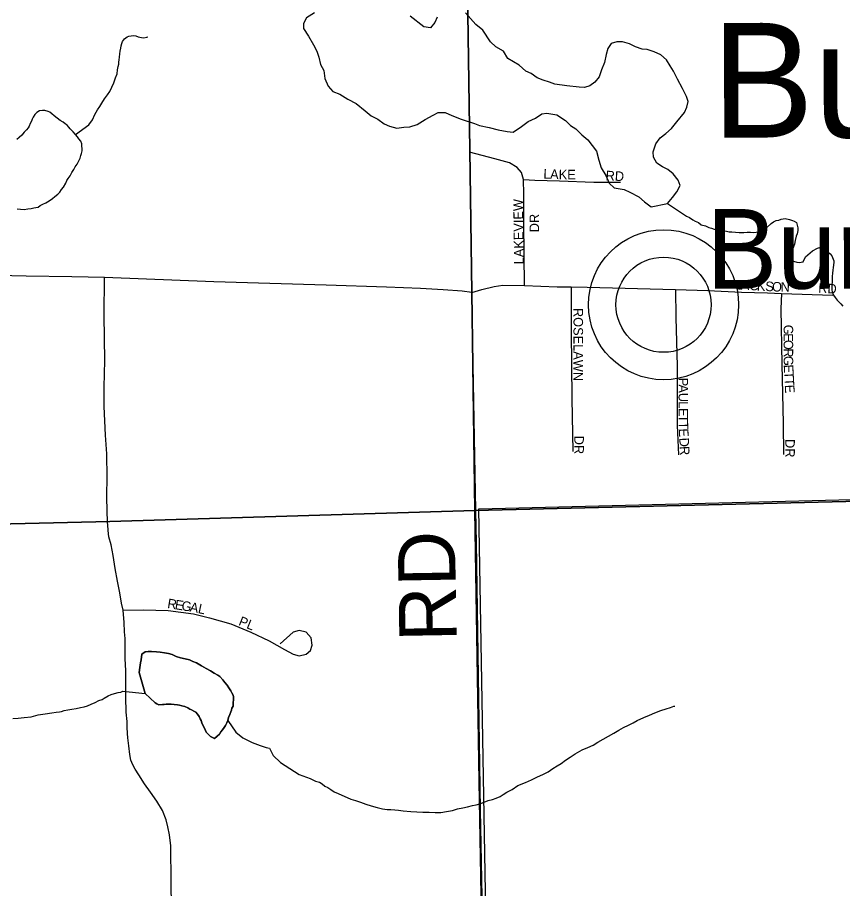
# Model space of a CAD drawing. Extents: x 10.6 to 44.6, y -2.6 to 23.4.
# Drawn here: x 14.801 to 15.619, y 20.49 to 21.353 of the extents above; entities that cross this region are included whole.
import ezdxf

# ---------------------------------------------------------------- set-up
doc = ezdxf.new("R2010")
doc.units = 0
for name, color, linetype in [('GM_X_Minor_Lake', 7, 'Continuous'), ('GM_X_Minor_Lake_Text', 7, 'Continuous'), ('GM_X_Minor_River', 7, 'Continuous'), ('GM_X_Section', 7, 'Continuous'), ('GM_X_Township', 7, 'Continuous'), ('GM_X_Township_Road', 7, 'Continuous'), ('GM_X_Township_Road_Text', 7, 'Continuous'), ('GM_X_Township_Subdivision', 7, 'Continuous'), ('GM_X_Township_Subdivision_Text', 7, 'Continuous'), ('GM_X_Unincorporated', 7, 'Continuous'), ('GM_X_Unincorporated_Text', 7, 'Continuous')]:
    doc.layers.add(name, color=color, linetype=linetype)

msp = doc.modelspace()

# ---------------------------------------------------------------- linework, layer by layer
at = {"layer": 'GM_X_Minor_Lake'}
for points in [[(15.09559, 21.35807), (15.08763, 21.35313), (15.08459, 21.34743), (15.08459, 21.34249), (15.08952, 21.3349), (15.09445, 21.32617), (15.09786, 21.3201), (15.09976, 21.31402), (15.10128, 21.30681), (15.10469, 21.30073), (15.10583, 21.29276), (15.10886, 21.28516), (15.11379, 21.27985), (15.12062, 21.2772), (15.12859, 21.27227), (15.13694, 21.2681), (15.14566, 21.2609), (15.15173, 21.25597), (15.15818, 21.25256), (15.16463, 21.24801), (15.16994, 21.24573), (15.17715, 21.24346), (15.18398, 21.24461), (15.19005, 21.245), (15.19726, 21.24728), (15.20523, 21.25223), (15.2132, 21.25642), (15.21813, 21.25908), (15.22496, 21.25909), (15.23179, 21.25606), (15.24089, 21.25265), (15.25417, 21.24811), (15.2591, 21.24622), (15.26859, 21.24433), (15.27769, 21.24206), (15.28642, 21.24017), (15.29249, 21.2398), (15.30084, 21.24513), (15.30729, 21.25007), (15.3145, 21.2535), (15.32095, 21.25768), (15.32588, 21.25845), (15.33575, 21.25694), (15.34447, 21.25125), (15.34941, 21.24632), (15.35472, 21.24291), (15.36041, 21.23684), (15.36648, 21.23191), (15.3752, 21.22091), (15.37748, 21.21179), (15.37975, 21.2042), (15.3843, 21.19661), (15.38772, 21.18901), (15.39265, 21.18446), (15.40251, 21.18295), (15.4082, 21.1803), (15.41693, 21.17537), (15.42262, 21.17044), (15.42945, 21.16551), (15.44538, 21.16895)], [(15.36838, 21.28547), (15.36307, 21.28394), (15.35776, 21.28431), (15.34562, 21.28544), (15.33385, 21.28733), (15.32854, 21.28922), (15.32209, 21.29111), (15.3164, 21.29338), (15.31033, 21.29793), (15.30502, 21.30021), (15.29857, 21.3059), (15.28719, 21.31272), (15.28302, 21.31993), (15.27543, 21.3241), (15.27012, 21.32903), (15.26253, 21.3408), (15.25532, 21.34649), (15.24508, 21.35787)], [(15.217, 21.35366), (15.21473, 21.34834), (15.21055, 21.34302), (15.20372, 21.34415), (15.19045, 21.35477)], [(15.44538, 21.16895), (15.45032, 21.17503), (15.45487, 21.18036), (15.45791, 21.18682), (15.45601, 21.19213), (15.45108, 21.1982), (15.44577, 21.20276), (15.44046, 21.20541), (15.43477, 21.20882), (15.43173, 21.21489), (15.43135, 21.22021), (15.43401, 21.22819), (15.43818, 21.23389), (15.44388, 21.23846), (15.44957, 21.2434), (15.45488, 21.24986), (15.46247, 21.25899), (15.46475, 21.26431), (15.46589, 21.27001), (15.46437, 21.27494), (15.4602, 21.28292), (15.45527, 21.29202), (15.45147, 21.3), (15.44806, 21.30531), (15.44465, 21.31138), (15.43896, 21.31631), (15.43213, 21.31935), (15.4253, 21.32162), (15.42037, 21.32199), (15.41391, 21.32426), (15.40784, 21.32729), (15.40102, 21.32918), (15.39533, 21.32918), (15.38963, 21.32765), (15.38622, 21.32271), (15.3847, 21.31663), (15.38318, 21.30865), (15.38015, 21.30143), (15.37787, 21.29459), (15.37331, 21.28927), (15.36838, 21.28547)], [(14.80062, 21.16375), (14.80405, 21.16344), (14.80748, 21.16313), (14.81127, 21.1636), (14.81468, 21.16405), (14.81734, 21.16449), (14.81923, 21.16491), (14.8215, 21.16534), (14.82337, 21.1669), (14.82601, 21.1681), (14.82902, 21.16968), (14.8324, 21.17166), (14.83577, 21.17401), (14.83801, 21.17596), (14.84101, 21.1783), (14.84287, 21.18024), (14.84471, 21.18295), (14.84656, 21.18527), (14.84877, 21.18911), (14.84985, 21.1918), (14.85133, 21.19373), (14.85317, 21.19643), (14.85501, 21.19951), (14.85684, 21.20259), (14.85831, 21.20528), (14.86015, 21.20798), (14.86162, 21.21067), (14.86307, 21.21374), (14.86378, 21.21642), (14.8645, 21.21833), (14.8652, 21.22101), (14.86467, 21.22822), (14.86385, 21.23086), (14.8619, 21.2331), (14.86034, 21.23496), (14.85839, 21.2372), (14.85605, 21.23981), (14.85332, 21.24279), (14.85176, 21.24466), (14.8502, 21.24652), (14.84827, 21.248), (14.84633, 21.24948), (14.84325, 21.25131), (14.84016, 21.25352), (14.83745, 21.25574), (14.83512, 21.25797), (14.83319, 21.25945), (14.83127, 21.26017), (14.8282, 21.26124), (14.82592, 21.26119), (14.82289, 21.26075), (14.82026, 21.25917), (14.81802, 21.25722), (14.81655, 21.25453), (14.81545, 21.25261), (14.81473, 21.25069), (14.81364, 21.24839), (14.81256, 21.2457), (14.81146, 21.24378), (14.80998, 21.24185), (14.80774, 21.23952), (14.80514, 21.2368), (14.80253, 21.23447), (14.80029, 21.23252)], [(15.01251, 20.66486), (15.01323, 20.66678), (15.01357, 20.66868), (15.01467, 20.67061), (15.01498, 20.67403), (15.01529, 20.67708), (15.01524, 20.67974), (15.01481, 20.68163), (15.01363, 20.68389), (15.01244, 20.68576), (15.01048, 20.68876), (15.0089, 20.69138), (15.00656, 20.69399), (15.0046, 20.69661), (15.00149, 20.69996), (14.99956, 20.70144), (14.99609, 20.70326), (14.99224, 20.70546), (14.988, 20.70803), (14.98338, 20.71059), (14.97838, 20.71352), (14.97492, 20.71496), (14.97147, 20.71641), (14.96726, 20.71746), (14.96267, 20.7185), (14.95846, 20.71992), (14.95424, 20.72173), (14.95079, 20.7228), (14.94659, 20.72347), (14.94239, 20.72413), (14.93896, 20.72444), (14.93401, 20.72471), (14.93059, 20.72464), (14.92755, 20.72457), (14.92417, 20.72222), (14.92354, 20.7165), (14.92284, 20.71345), (14.92218, 20.70887), (14.92152, 20.70392), (14.92771, 20.68329)], [(14.92771, 20.68329), (14.92152, 20.70392), (14.92218, 20.70887), (14.92284, 20.71345), (14.92354, 20.7165), (14.92417, 20.72222), (14.92755, 20.72457), (14.93059, 20.72464), (14.93401, 20.72471), (14.93896, 20.72444), (14.94239, 20.72413), (14.94659, 20.72347), (14.95079, 20.7228), (14.95424, 20.72173), (14.95846, 20.71992), (14.96267, 20.7185), (14.96726, 20.71746), (14.97147, 20.71641), (14.97492, 20.71496), (14.97838, 20.71352), (14.98338, 20.71059), (14.988, 20.70803), (14.99224, 20.70546), (14.99609, 20.70326), (14.99956, 20.70144), (15.00149, 20.69996), (15.0046, 20.69661), (15.00656, 20.69399), (15.0089, 20.69138), (15.01048, 20.68876), (15.01244, 20.68576), (15.01363, 20.68389), (15.01481, 20.68163), (15.01524, 20.67974), (15.01529, 20.67708), (15.01498, 20.67403), (15.01467, 20.67061), (15.01357, 20.66868), (15.01323, 20.66678), (15.01251, 20.66486), (15.01143, 20.66218), (15.01034, 20.65949), (15.00965, 20.65644), (15.00856, 20.65413), (15.00709, 20.65144), (15.00599, 20.64952), (15.00414, 20.6472), (15.00266, 20.64527), (15.00119, 20.64295), (14.99894, 20.641), (14.99633, 20.63867), (14.99249, 20.64049), (14.99016, 20.64271), (14.98821, 20.64495), (14.98662, 20.64796), (14.98504, 20.65096), (14.98383, 20.65398), (14.98302, 20.65624), (14.98222, 20.65812), (14.98103, 20.66038), (14.97946, 20.66262), (14.9779, 20.66449), (14.97598, 20.66559), (14.97366, 20.66706), (14.97174, 20.66777), (14.96982, 20.66887), (14.96674, 20.67032), (14.96407, 20.67103), (14.96177, 20.67174), (14.95948, 20.67207), (14.95643, 20.67238), (14.95338, 20.67269), (14.95072, 20.67263), (14.94844, 20.67259), (14.94654, 20.67216), (14.94464, 20.67212), (14.94122, 20.67205), (14.9393, 20.67277), (14.93738, 20.67386), (14.92771, 20.68329)], [(14.92771, 20.68329), (14.93738, 20.67386), (14.9393, 20.67277), (14.94122, 20.67205), (14.94464, 20.67212), (14.94654, 20.67216), (14.94844, 20.67259), (14.95072, 20.67263), (14.95338, 20.67269), (14.95643, 20.67238), (14.95948, 20.67207), (14.96177, 20.67174), (14.96407, 20.67103), (14.96674, 20.67032), (14.96982, 20.66887), (14.97174, 20.66777), (14.97366, 20.66706), (14.97598, 20.66559), (14.9779, 20.66449), (14.97946, 20.66262), (14.98103, 20.66038), (14.98222, 20.65812), (14.98302, 20.65624), (14.98383, 20.65398), (14.98504, 20.65096), (14.98662, 20.64796), (14.98821, 20.64495), (14.99016, 20.64271), (14.99249, 20.64049), (14.99633, 20.63867), (14.99894, 20.641), (15.00119, 20.64295), (15.00266, 20.64527), (15.00414, 20.6472), (15.00599, 20.64952), (15.00709, 20.65144), (15.00856, 20.65413), (15.00965, 20.65644), (15.01034, 20.65949), (15.01143, 20.66218), (15.01251, 20.66486)]]:
    msp.add_lwpolyline(points, dxfattribs=at)
at = {"layer": 'GM_X_Minor_River'}
for points in [[(14.85839, 21.2372), (14.87187, 21.24699), (14.87519, 21.25201), (14.87774, 21.257), (14.88031, 21.26162), (14.88252, 21.26509), (14.88473, 21.26855), (14.8873, 21.27279), (14.89026, 21.27665), (14.89247, 21.28012), (14.89466, 21.28435), (14.89647, 21.28857), (14.89827, 21.29355), (14.8997, 21.29738), (14.89999, 21.30156), (14.90069, 21.30462), (14.9014, 21.30691), (14.90135, 21.30919), (14.90169, 21.31148), (14.90201, 21.31415), (14.90232, 21.31719), (14.90265, 21.31986), (14.90334, 21.32291), (14.90367, 21.3252), (14.90439, 21.3275), (14.9051, 21.32941), (14.90695, 21.33211), (14.90957, 21.33407), (14.91146, 21.33487), (14.91373, 21.3353), (14.91639, 21.33536), (14.9183, 21.33502), (14.9206, 21.33431), (14.92404, 21.33363), (14.92633, 21.33329), (14.92936, 21.33374), (14.92974, 21.33375), (14.92936, 21.33374)], [(15.44538, 21.16895), (15.46419, 21.15653), (15.46727, 21.15508), (15.47074, 21.15288), (15.47305, 21.15141), (15.47613, 21.14995), (15.47883, 21.14773), (15.48304, 21.14668), (15.4865, 21.14524), (15.48917, 21.14454), (15.49186, 21.14345), (15.49492, 21.14276), (15.49836, 21.14208), (15.50141, 21.14176), (15.50408, 21.14144), (15.50675, 21.14074), (15.50941, 21.1408), (15.51284, 21.14049), (15.51666, 21.1402), (15.51932, 21.14025), (15.52122, 21.1403), (15.52464, 21.14037), (15.52768, 21.14043), (15.53073, 21.14012), (15.53339, 21.14056), (15.53642, 21.141), (15.53944, 21.14221), (15.5417, 21.14302), (15.54394, 21.14497), (15.54841, 21.14924), (15.55067, 21.15081), (15.5533, 21.15201), (15.55596, 21.15245), (15.55822, 21.15326), (15.56011, 21.15368), (15.56201, 21.1541), (15.56659, 21.15306), (15.56928, 21.15198), (15.5712, 21.15126), (15.5735, 21.15017), (15.57394, 21.14752), (15.57476, 21.14488), (15.57481, 21.14222), (15.57413, 21.13879), (15.57303, 21.13648), (15.57199, 21.13228), (15.57131, 21.12847), (15.56987, 21.12425), (15.56845, 21.11966), (15.56699, 21.11697), (15.56741, 21.1147), (15.5686, 21.11283), (15.57052, 21.11173), (15.57359, 21.11066), (15.57588, 21.11032), (15.57815, 21.11075), (15.58004, 21.11118), (15.58222, 21.11616), (15.58932, 21.12202), (15.59421, 21.12478), (15.5961, 21.1252), (15.59957, 21.123), (15.60303, 21.12156), (15.60494, 21.12084), (15.60688, 21.11898), (15.60845, 21.11711), (15.60925, 21.11523), (15.61045, 21.11222), (15.61049, 21.11032), (15.61016, 21.10803), (15.60985, 21.10499), (15.60951, 21.10308), (15.6092, 21.09965), (15.60888, 21.09699), (15.60892, 21.09471), (15.60863, 21.0909), (15.60829, 21.08861), (15.60836, 21.08557), (15.60841, 21.0833), (15.60883, 21.0814), (15.61004, 21.07801), (15.61161, 21.07577), (15.61357, 21.07315), (15.61551, 21.07129), (15.61745, 21.06943), (15.61941, 21.0672)], [(14.88481, 20.67728), (14.88707, 20.67847), (14.89082, 20.68083), (14.89384, 20.68204), (14.89724, 20.68325), (14.90064, 20.68408), (14.9033, 20.68452), (14.90556, 20.68533), (14.92771, 20.68329)], [(14.7962, 20.65825), (14.80152, 20.65874), (14.80759, 20.65926), (14.81442, 20.66017), (14.82161, 20.66184), (14.82843, 20.66313), (14.83488, 20.66403), (14.83944, 20.66451), (14.84247, 20.66496), (14.84474, 20.66539), (14.84739, 20.66621), (14.85079, 20.66704), (14.85497, 20.66751), (14.85913, 20.66836), (14.8633, 20.66921), (14.86709, 20.67005), (14.87049, 20.67089), (14.87388, 20.67248), (14.87803, 20.67409), (14.88179, 20.67607), (14.88481, 20.67728)], [(15.00965, 20.65644), (15.0175, 20.64483), (15.02447, 20.63928), (15.0337, 20.63454), (15.04175, 20.63168), (15.0475, 20.62952), (15.05094, 20.62884), (15.05452, 20.6217), (15.06189, 20.61464), (15.07115, 20.60876), (15.0804, 20.60288), (15.09114, 20.59893), (15.09652, 20.59639), (15.10035, 20.59533), (15.10305, 20.59349), (15.10576, 20.59127), (15.10883, 20.58982), (15.11153, 20.58798), (15.11501, 20.58577), (15.11885, 20.58395), (15.13152, 20.57853), (15.13611, 20.57711), (15.14109, 20.57532), (15.14646, 20.57354), (15.15182, 20.57175), (15.15757, 20.56998), (15.16291, 20.56895), (15.16749, 20.56829), (15.1713, 20.568), (15.17511, 20.5677), (15.17892, 20.5674), (15.1835, 20.56674), (15.19112, 20.56615), (15.19684, 20.56589), (15.20293, 20.56565), (15.20902, 20.5654), (15.21511, 20.56515), (15.22081, 20.56528), (15.2265, 20.56616), (15.23219, 20.56705), (15.2371, 20.56867), (15.2424, 20.56993), (15.24732, 20.57079), (15.25224, 20.57204), (15.25565, 20.57288), (15.25943, 20.57372), (15.26358, 20.57533), (15.26773, 20.57694), (15.27189, 20.57817), (15.27567, 20.57939), (15.27944, 20.58099), (15.28244, 20.58296), (15.28619, 20.58532), (15.29146, 20.5881), (15.29708, 20.59202), (15.30463, 20.59484), (15.31066, 20.59763), (15.31669, 20.60043), (15.32196, 20.60282), (15.32723, 20.6056), (15.33172, 20.60874), (15.33623, 20.61149), (15.33998, 20.61385), (15.34448, 20.61699), (15.34898, 20.62013), (15.35386, 20.62328), (15.361, 20.62723), (15.36666, 20.62964), (15.37193, 20.63203), (15.37643, 20.63479), (15.39222, 20.64387), (15.3971, 20.64664), (15.40199, 20.64941), (15.40688, 20.65179), (15.4114, 20.65417), (15.41553, 20.65654), (15.42194, 20.65934), (15.42759, 20.66174), (15.43287, 20.66414), (15.43891, 20.66617), (15.4442, 20.66781), (15.44835, 20.66942), (15.45175, 20.67063), (15.45289, 20.67066)]]:
    msp.add_lwpolyline(points, dxfattribs=at)
at = {"layer": 'GM_X_Section'}
msp.add_lwpolyline([(16.21154, 20.88991), (16.23849, 19.81579), (15.27309, 19.80416), (15.27236, 20.06854), (15.25854, 20.86618), (15.73438, 20.87807), (16.20669, 20.88983)], close=True, dxfattribs=at)
at = {"layer": 'GM_X_Township'}
for points in [[(13.20331, 20.82169), (14.24806, 20.83852), (14.89269, 20.85364), (15.25451, 20.86458), (15.25138, 21.08076), (15.24934, 21.22179), (15.23889, 21.94438), (15.23748, 22.26398), (15.23634, 22.32669)], [(15.23634, 22.32669), (15.23748, 22.26398), (15.23889, 21.94438), (15.24934, 21.22179), (15.25138, 21.08076), (15.25451, 20.86458), (16.64382, 20.89834), (17.62302, 20.91969), (18.6416, 20.92773), (19.65809, 20.9527), (20.00331, 20.95729)], [(20.00331, 20.95729), (19.65809, 20.9527), (18.6416, 20.92773), (17.62302, 20.91969), (16.64382, 20.89834), (15.25451, 20.86458), (15.25866, 20.59578), (15.26846, 20.05099), (15.2709, 19.56461)], [(15.2709, 19.56461), (15.26846, 20.05099), (15.25866, 20.59578), (15.25451, 20.86458), (14.89269, 20.85364), (14.24806, 20.83852), (13.20331, 20.82169)]]:
    msp.add_lwpolyline(points, dxfattribs=at)
at = {"layer": 'GM_X_Township_Road'}
for points in [[(15.25138, 21.08076), (15.24174, 21.0821), (15.22291, 21.08318), (15.20059, 21.08452), (15.16671, 21.08587), (15.10701, 21.08801), (15.05108, 21.08963), (14.99569, 21.09125), (14.88732, 21.09555), (14.85478, 21.09609), (14.80961, 21.09689), (14.73781, 21.09859), (14.63886, 21.1012), (14.55281, 21.10254), (14.46434, 21.10496), (14.40653, 21.1063), (14.35624, 21.10792), (14.29574, 21.10899), (14.27853, 21.1098)], [(14.8909, 20.84475), (14.89082, 20.84547), (14.89038, 20.85358), (14.89028, 20.85542), (14.89001, 20.86214), (14.88947, 20.87989), (14.88974, 20.8971), (14.88947, 20.92076), (14.8884, 20.93932), (14.88705, 20.96755), (14.88705, 20.98691), (14.88759, 21.01326), (14.88705, 21.0579), (14.88732, 21.09555)], [(15.25595, 20.83289), (15.25545, 20.86456), (15.25341, 20.97266), (15.25138, 21.08076)], [(14.95554, 20.32629), (14.95347, 20.49563), (14.95293, 20.5322), (14.95159, 20.54296), (14.94998, 20.55102), (14.94836, 20.55802), (14.94487, 20.56716), (14.93922, 20.57657), (14.93277, 20.58544), (14.92685, 20.59351), (14.9212, 20.60238), (14.91771, 20.60803), (14.91529, 20.6126), (14.91341, 20.61717), (14.91233, 20.62282), (14.91125, 20.63116), (14.91045, 20.63922), (14.90991, 20.64353), (14.90964, 20.64971), (14.90964, 20.65536), (14.90883, 20.66477), (14.90856, 20.67956), (14.90856, 20.69435), (14.9083, 20.70564), (14.90776, 20.71774), (14.90776, 20.72715), (14.90776, 20.73764), (14.90722, 20.74436), (14.90668, 20.75351), (14.90561, 20.76588), (14.90426, 20.77287), (14.90238, 20.78309), (14.90023, 20.79465), (14.89781, 20.80702), (14.89593, 20.81992), (14.89378, 20.83041), (14.89162, 20.83848), (14.8909, 20.84475)], [(15.26988, 20.04961), (15.26011, 20.56792), (15.25595, 20.83289)]]:
    msp.add_lwpolyline(points, dxfattribs=at)
at = {"layer": 'GM_X_Township_Subdivision'}
for points in [[(15.30358, 21.08748), (15.30289, 21.14953), (15.30289, 21.17808), (15.30277, 21.19262), (15.30062, 21.19961), (15.29659, 21.20472), (15.28879, 21.20929), (15.27427, 21.21306), (15.24926, 21.21978)], [(15.30277, 21.19262), (15.31407, 21.19208), (15.33854, 21.19155), (15.37242, 21.1902), (15.39877, 21.18993)], [(15.25138, 21.08076), (15.26136, 21.08372), (15.27346, 21.08667), (15.28234, 21.08802), (15.30358, 21.08748), (15.33612, 21.08641), (15.34983, 21.08641), (15.3657, 21.08587), (15.45336, 21.08372), (15.48536, 21.08264), (15.51897, 21.08103), (15.54479, 21.08049), (15.5585, 21.07968), (15.60932, 21.07807)], [(15.34983, 21.08641), (15.35012, 21.04202), (15.35058, 20.97556), (15.35171, 20.92318)], [(15.45336, 21.08372), (15.4539, 21.05575), (15.45497, 21.00762), (15.45497, 20.94873), (15.45632, 20.91969)], [(15.5585, 21.07968), (15.55796, 21.06463), (15.55877, 21.00977), (15.56011, 20.95088), (15.56038, 20.91996)], [(14.90561, 20.76588), (14.92604, 20.76614), (14.95024, 20.76534), (14.97552, 20.76211), (14.99139, 20.75808), (15.01236, 20.75216), (15.03226, 20.74383), (15.05054, 20.73522), (15.0656, 20.72689), (15.07421, 20.72204), (15.08039, 20.72043), (15.08712, 20.72231), (15.09142, 20.72581), (15.0933, 20.73092), (15.09222, 20.73845), (15.08712, 20.74383), (15.08012, 20.74571), (15.07448, 20.74383), (15.0613, 20.73226)]]:
    msp.add_lwpolyline(points, dxfattribs=at)
at = {"layer": 'GM_X_Unincorporated'}
for radius in [0.0744, 0.04716]:
    msp.add_circle((15.44157, 21.06855), radius, dxfattribs=at)

# ---------------------------------------------------------------- texts
at = {"layer": 'GM_X_Minor_Lake_Text'}
msp.add_text('Burton', height=0.113704, rotation=0.06697, dxfattribs=at).set_placement((15.48925, 21.23427))
at = {"layer": 'GM_X_Township_Road_Text'}
msp.add_text('RD', height=0.056818, rotation=90.98722, dxfattribs=at).set_placement((15.2365, 20.735))
at = {"layer": 'GM_X_Township_Subdivision_Text'}
for s, rotation, p in [('L', 357.37635, (15.32226, 21.19371)), ('A', 357.3766, (15.32892, 21.19341)), ('K', 359.15948, (15.33757, 21.19301)), ('E', 359.90728, (15.34604, 21.19289)), ('RD', 356.82151, (15.38393, 21.19205)), ('LAKEVIEW', 90.78442, (15.30289, 21.1087)), ('DR', 90, (15.31817, 21.14038)), ('J', 356.85169, (15.51394, 21.08383)), ('A', 356.82866, (15.5181, 21.0836)), ('C', 356.84389, (15.52642, 21.08314)), ('K', 356.82866, (15.5339, 21.08273)), ('S', 356.86055, (15.54223, 21.08227)), ('O', 357.0656, (15.54892, 21.0819)), ('N', 359.21595, (15.55763, 21.08146)), ('RD', 356.82219, (15.59477, 21.0805)), ('ROSELAWN', 270, (15.35228, 21.06538)), ('G', 270.02187, (15.56062, 21.04872)), ('E', 270.02058, (15.56062, 21.04038)), ('O', 270.01537, (15.56062, 21.03372)), ('R', 270, (15.56063, 21.02539)), ('G', 270.52202, (15.56063, 21.0178)), ('E', 272.60348, (15.56072, 21.00908)), ('P', 270.02733, (15.45645, 20.99622)), ('T', 273.16684, (15.56102, 21.00232)), ('T', 273.17967, (15.56139, 20.99566)), ('A', 270, (15.45646, 20.98955)), ('E', 273.19187, (15.56176, 20.98901)), ('U', 270.01537, (15.45646, 20.98122)), ('L', 270.02058, (15.45646, 20.97288)), ('E', 270, (15.45646, 20.96622)), ('T', 270.02058, (15.45646, 20.95955)), ('T', 271.42594, (15.45647, 20.95263)), ('E', 273.0167, (15.45665, 20.94567)), ('DR', 270, (15.35311, 20.93872)), ('D', 273.17135, (15.45714, 20.93649)), ('R', 273.15829, (15.4576, 20.92818)), ('DR', 270, (15.56228, 20.93539)), ('R', 351.07661, (14.94911, 20.76798)), ('E', 351.08963, (14.95652, 20.76682)), ('G', 351.091, (14.96311, 20.76578)), ('A', 349.6717, (14.97128, 20.7645)), ('L', 348.03116, (14.97941, 20.76302)), ('PL', 338.19608, (15.0195, 20.75121))]:
    msp.add_text(s, height=0.00947, rotation=rotation, dxfattribs=at).set_placement(p)
at = {"layer": 'GM_X_Unincorporated_Text'}
msp.add_text('Burton Lake', height=0.0789773, rotation=0.00001, dxfattribs=at).set_placement((15.48384, 21.08451))

doc.saveas('drawing.dxf')
